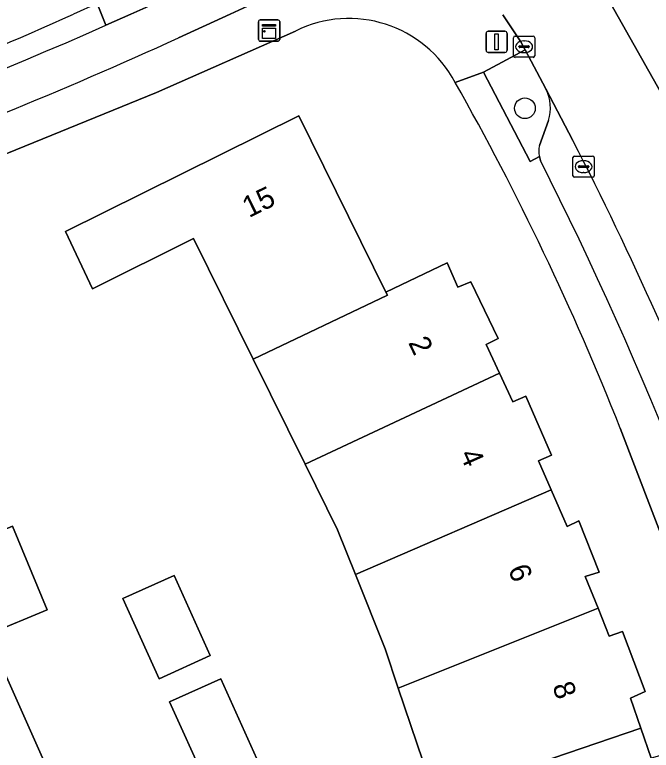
# Model space of a CAD drawing. Extents: x 162073 to 163043, y 381818 to 382561.
# Drawn here: x 162299.86 to 162329.9, y 382465.27 to 382499.98 of the extents above; entities that cross this region are included whole.
import ezdxf

# ---------------------------------------------------------------- set-up
doc = ezdxf.new("R2010")
doc.units = 0
for name, color, linetype in [('IMGEO_Berm_groen', 7, 'Continuous'), ('IMGEO_Berm_open', 7, 'Continuous'), ('IMGEO_Boom', 7, 'Continuous'), ('IMGEO_Erf', 7, 'Continuous'), ('IMGEO_Fietspad_open', 7, 'Continuous'), ('IMGEO_Groenvoorziening', 7, 'Continuous'), ('IMGEO_Kast', 7, 'Continuous'), ('IMGEO_Kolk', 7, 'Continuous'), ('IMGEO_Lichtmast', 7, 'Continuous'), ('IMGEO_Pand', 7, 'Continuous'), ('IMGEO_Pand_nummerreeks', 7, 'Continuous'), ('IMGEO_Parkeervlak_open', 7, 'Continuous'), ('IMGEO_Rijbaan_lokaal_gesloten', 7, 'Continuous'), ('IMGEO_Voetpad_open', 7, 'Continuous')]:
    doc.layers.add(name, color=color, linetype=linetype)

msp = doc.modelspace()

# ---------------------------------------------------------------- linework, layer by layer
at = {"layer": 'IMGEO_Berm_groen'}
msp.add_lwpolyline([(162303.745, 382500.504), (162304.166, 382499.477), (162305.342, 382500), (162306.053, 382500.32), (162306.763, 382500.643), (162314.47, 382504.224)], dxfattribs=at)
at = {"layer": 'IMGEO_Berm_open'}
msp.add_lwpolyline([(162304.166, 382499.477), (162303.745, 382500.504), (162302.635, 382500)], dxfattribs=at)
for centre, radius, start, end in [((162238.249, 382643.061), 156.882, 287.88577, 294.23047), ((162215.173, 382701.195), 220.476, 285.26768, 293.80585)]:
    msp.add_arc(centre, radius, start, end, dxfattribs=at)
at = {"layer": 'IMGEO_Boom'}
msp.add_circle((162323.933, 382495.563), 0.489, dxfattribs=at)
at = {"layer": 'IMGEO_Erf'}
for points in [[(162313.104, 382499.207), (162306.559, 382496.312), (162292.494, 382490.583)], [(162319.71, 382463.004), (162317.958, 382468.207), (162317.333, 382470.064), (162315.936, 382473.563), (162315.094, 382475.672), (162313.56, 382478.771), (162311.11, 382483.721), (162308.292, 382489.416), (162303.53, 382487.046), (162302.261, 382489.75), (162313.268, 382495.202), (162317.376, 382486.887), (162320.259, 382488.266), (162320.776, 382487.124), (162321.376, 382487.371), (162322.676, 382484.707), (162322.105, 382484.409), (162322.735, 382483.062), (162323.365, 382481.715), (162323.975, 382481.972), (162325.185, 382479.188), (162324.573, 382478.931), (162325.168, 382477.561), (162325.922, 382475.826), (162326.482, 382476.093), (162327.434, 382473.68), (162326.783, 382473.473), (162327.384, 382471.975), (162327.912, 382470.659), (162328.532, 382470.877), (162329.612, 382468.043), (162328.921, 382467.736), (162329.405, 382466.315), (162329.89, 382464.893)], [(162331.528, 382472.405), (162328.429, 382480.473)], [(162294.266, 382480.427), (162303.05, 382460.692)]]:
    msp.add_lwpolyline(points, dxfattribs=at)
for points in [[(162298.661, 382470.762), (162297.024, 382474.703), (162299.762, 382475.841), (162301.399, 382471.899)], [(162306.672, 382468.642), (162304.959, 382472.427), (162307.378, 382473.521), (162309.091, 382469.737)], [(162308.874, 382463.776), (162307.166, 382467.55), (162309.585, 382468.644), (162311.293, 382464.87)]]:
    msp.add_lwpolyline(points, close=True, dxfattribs=at)
for centre, radius, start, end in [((162315.627, 382494.117), 5.681, 28.0205, 116.3683), ((162206.87, 382432.462), 130.697, 21.55207, 29.48282)]:
    msp.add_arc(centre, radius, start, end, dxfattribs=at)
at = {"layer": 'IMGEO_Fietspad_open'}
for points in [[(162316.939, 382505.429), (162316.067, 382504.988), (162314.47, 382504.224), (162306.763, 382500.643), (162306.053, 382500.32), (162305.342, 382500), (162304.166, 382499.477)], [(162307.591, 382498.885), (162310.026, 382500), (162312.071, 382500.958), (162314.061, 382501.896), (162315.361, 382502.491)]]:
    msp.add_lwpolyline(points, dxfattribs=at)
for centre, radius, start, end in [((162215.173, 382701.195), 220.476, 285.26768, 293.80585), ((162213.23, 382705.872), 227.481, 285.4269, 294.50724)]:
    msp.add_arc(centre, radius, start, end, dxfattribs=at)
at = {"layer": 'IMGEO_Groenvoorziening'}
for points in [[(162327.992, 382500.499), (162330.884, 382495.357)], [(162323.948, 382498.32), (162321.98, 382497.264), (162324.178, 382493.046), (162324.615, 382493.285)], [(162324.928, 382496.476), (162323.948, 382498.32)], [(162324.617, 382493.805), (162325.041, 382494.987)]]:
    msp.add_lwpolyline(points, dxfattribs=at)
for centre, radius, start, end in [((162323.154, 382495.593), 1.982, 342.2072, 26.4725), ((162325.861, 382493.54), 1.271, 167.98, 191.5792)]:
    msp.add_arc(centre, radius, start, end, dxfattribs=at)
at = {"layer": 'IMGEO_Kast'}
for p, q in [((162311.365, 382498.805), (162311.365, 382499.646)), ((162311.365, 382499.646), (162311.365, 382498.805)), ((162311.44, 382499.73), (162312.281, 382499.73)), ((162312.281, 382499.73), (162311.44, 382499.73)), ((162312.365, 382499.655), (162312.365, 382498.814)), ((162312.365, 382498.814), (162312.365, 382499.655)), ((162312.29, 382498.73), (162311.449, 382498.73)), ((162311.449, 382498.73), (162312.29, 382498.73))]:
    msp.add_line(p, q, dxfattribs=at)
for points in [[(162311.56, 382499.52), (162312.16, 382499.52), (162312.16, 382499.435), (162311.56, 382499.435), (162311.56, 382499.52)], [(162311.56, 382499.345), (162312.16, 382499.345), (162312.16, 382498.856), (162311.56, 382498.856), (162311.56, 382499.345)]]:
    msp.add_lwpolyline(points, dxfattribs=at)
msp.add_circle((162311.644, 382499.194), 0.0377, dxfattribs=at)
for centre, start, end in [((162311.443, 382499.652), 92.4484, 184.2845), ((162311.443, 382499.652), 92.4484, 184.2845), ((162312.287, 382499.652), 2.4484, 94.2845), ((162312.287, 382499.652), 2.4484, 94.2845), ((162311.443, 382498.808), 182.4484, 274.2845), ((162311.443, 382498.808), 182.4484, 274.2845), ((162312.287, 382498.808), 272.4484, 4.2845), ((162312.287, 382498.808), 272.4484, 4.2845)]:
    msp.add_arc(centre, 0.0779, start, end, dxfattribs=at)
at = {"layer": 'IMGEO_Kolk'}
for p, q in [((162323.396, 382498.041), (162323.396, 382498.893)), ((162323.471, 382498.967), (162324.323, 382498.967)), ((162324.397, 382498.893), (162324.397, 382498.041)), ((162323.698, 382498.51), (162324.096, 382498.51)), ((162323.884, 382498.747), (162323.909, 382498.747)), ((162323.655, 382498.461), (162323.655, 382498.473)), ((162324.093, 382498.424), (162323.695, 382498.424)), ((162323.907, 382498.187), (162323.882, 382498.187)), ((162324.139, 382498.473), (162324.139, 382498.461)), ((162324.323, 382497.967), (162323.471, 382497.967)), ((162326.276, 382493.308), (162327.128, 382493.308)), ((162326.201, 382492.382), (162326.201, 382493.234)), ((162326.689, 382493.088), (162326.714, 382493.088)), ((162327.202, 382493.234), (162327.202, 382492.382)), ((162326.46, 382492.802), (162326.46, 382492.814)), ((162326.898, 382492.765), (162326.5, 382492.765)), ((162326.503, 382492.851), (162326.901, 382492.851)), ((162326.944, 382492.814), (162326.944, 382492.802)), ((162327.128, 382492.308), (162326.276, 382492.308)), ((162326.712, 382492.528), (162326.687, 382492.528))]:
    msp.add_line(p, q, dxfattribs=at)
for points in [[(162323.396, 382498.041), (162323.396, 382498.893)], [(162323.471, 382498.967), (162324.323, 382498.967)], [(162324.397, 382498.893), (162324.397, 382498.041)], [(162324.323, 382497.967), (162323.471, 382497.967)], [(162326.276, 382493.308), (162327.128, 382493.308)], [(162326.201, 382492.382), (162326.201, 382493.234)], [(162327.202, 382493.234), (162327.202, 382492.382)], [(162327.128, 382492.308), (162326.276, 382492.308)]]:
    msp.add_lwpolyline(points, dxfattribs=at)
for centre, radius, start, end in [((162323.473, 382498.891), 0.0765, 91.552, 178.448), ((162323.473, 382498.891), 0.0765, 91.552, 178.448), ((162324.321, 382498.891), 0.0765, 1.552, 88.448), ((162324.321, 382498.891), 0.0765, 1.552, 88.448), ((162323.695, 382498.47), 0.0403, 85.8775, 175.7526), ((162324.1, 382498.472), 0.0386, 1.7309, 96.639), ((162323.692, 382498.46), 0.0366, 178.938, 274.7102), ((162324.096, 382498.467), 0.043, 264.8664, 352.4533), ((162323.473, 382498.043), 0.0765, 181.552, 268.448), ((162323.473, 382498.043), 0.0765, 181.552, 268.448), ((162324.321, 382498.043), 0.0765, 271.552, 358.448), ((162324.321, 382498.043), 0.0765, 271.552, 358.448), ((162326.278, 382493.232), 0.0765, 91.552, 178.448), ((162326.278, 382493.232), 0.0765, 91.552, 178.448), ((162327.126, 382493.232), 0.0765, 1.552, 88.448), ((162327.126, 382493.232), 0.0765, 1.552, 88.448), ((162326.5, 382492.811), 0.0403, 85.8775, 175.7526), ((162326.497, 382492.801), 0.0366, 178.938, 274.7102), ((162326.901, 382492.808), 0.043, 264.8664, 352.4533), ((162326.905, 382492.813), 0.0386, 1.7309, 96.639), ((162326.278, 382492.384), 0.0765, 181.552, 268.448), ((162326.278, 382492.384), 0.0765, 181.552, 268.448), ((162327.126, 382492.384), 0.0765, 271.552, 358.448), ((162327.126, 382492.384), 0.0765, 271.552, 358.448)]:
    msp.add_arc(centre, radius, start, end, dxfattribs=at)
for centre, major_axis, ratio, start_param, end_param in [((162323.883, 382498.467), (-0.387, 0.002), 0.722429, 4.712389, 7.853982), ((162323.908, 382498.467), (-0.39, 0.002), 0.717154, 1.570796, 4.712389), ((162326.688, 382492.808), (-0.387, 0.002), 0.722429, 4.712389, 7.853982), ((162326.713, 382492.808), (-0.39, 0.002), 0.717154, 1.570796, 4.712389)]:
    msp.add_ellipse(centre, major_axis=major_axis, ratio=ratio, start_param=start_param, end_param=end_param, dxfattribs=at)
at = {"layer": 'IMGEO_Lichtmast'}
for p, q in [((162322.201, 382499.199), (162322.991, 382499.199)), ((162322.991, 382499.199), (162322.201, 382499.199)), ((162322.101, 382498.299), (162322.101, 382499.099)), ((162322.101, 382499.099), (162322.101, 382498.299)), ((162323.091, 382499.099), (162323.091, 382498.299)), ((162323.091, 382498.299), (162323.091, 382499.099)), ((162322.991, 382498.199), (162322.201, 382498.199)), ((162322.201, 382498.199), (162322.991, 382498.199))]:
    msp.add_line(p, q, dxfattribs=at)
msp.add_lwpolyline([(162322.521, 382499.074), (162322.671, 382499.074), (162322.671, 382498.324), (162322.521, 382498.324), (162322.521, 382499.074)], dxfattribs=at)
for centre, start, end in [((162322.201, 382499.099), 90, 180), ((162322.201, 382499.099), 90, 180), ((162322.991, 382499.099), 0, 90), ((162322.991, 382499.099), 360, 90), ((162322.201, 382498.299), 180, 270), ((162322.201, 382498.299), 180, 270), ((162322.991, 382498.299), 270, 0), ((162322.991, 382498.299), 270, 0)]:
    msp.add_arc(centre, 0.1, start, end, dxfattribs=at)
at = {"layer": 'IMGEO_Pand'}
for points in [[(162311.11, 382483.721), (162317.443, 382486.751), (162317.376, 382486.887), (162313.268, 382495.202), (162302.261, 382489.75), (162303.53, 382487.046), (162308.292, 382489.416)], [(162311.11, 382483.721), (162313.56, 382478.771), (162322.735, 382483.062), (162322.105, 382484.409), (162322.676, 382484.707), (162321.376, 382487.371), (162320.776, 382487.124), (162320.259, 382488.266), (162317.376, 382486.887), (162317.443, 382486.751)], [(162322.735, 382483.062), (162313.56, 382478.771), (162315.094, 382475.672), (162315.936, 382473.563), (162325.168, 382477.561), (162324.573, 382478.931), (162325.185, 382479.188), (162323.975, 382481.972), (162323.365, 382481.715)], [(162327.384, 382471.975), (162326.783, 382473.473), (162327.434, 382473.68), (162326.482, 382476.093), (162325.922, 382475.826), (162325.168, 382477.561), (162315.936, 382473.563), (162317.333, 382470.064), (162317.958, 382468.207)], [(162301.399, 382471.899), (162299.762, 382475.841), (162297.024, 382474.703), (162298.661, 382470.762)], [(162309.091, 382469.737), (162307.378, 382473.521), (162304.959, 382472.427), (162306.672, 382468.642)], [(162329.405, 382466.315), (162328.921, 382467.736), (162329.612, 382468.043), (162328.532, 382470.877), (162327.912, 382470.659), (162327.384, 382471.975), (162317.958, 382468.207), (162319.71, 382463.004)], [(162307.166, 382467.55), (162308.874, 382463.776), (162311.293, 382464.87), (162309.585, 382468.644)]]:
    msp.add_lwpolyline(points, close=True, dxfattribs=at)
msp.add_lwpolyline([(162321.422, 382457.59), (162331.239, 382460.558), (162330.809, 382461.98), (162331.419, 382462.157), (162330.5, 382465.07), (162329.89, 382464.893), (162329.405, 382466.315), (162319.71, 382463.004), (162319.864, 382462.546)], dxfattribs=at)
at = {"layer": 'IMGEO_Parkeervlak_open'}
for points in [[(162326.202, 382494.038), (162324.928, 382496.476)], [(162325.041, 382494.987), (162324.617, 382493.805)], [(162324.615, 382493.285), (162324.666, 382493.105)]]:
    msp.add_lwpolyline(points, dxfattribs=at)
for centre, radius, start, end in [((162238.249, 382643.061), 156.882, 287.88577, 294.23047), ((162323.154, 382495.593), 1.982, 342.2072, 26.4725), ((162169.194, 382413.551), 176.436, 15.30814, 27.141), ((162325.861, 382493.54), 1.271, 167.98, 191.5792), ((162163.753, 382412.006), 180.194, 16.21436, 26.74778)]:
    msp.add_arc(centre, radius, start, end, dxfattribs=at)
at = {"layer": 'IMGEO_Rijbaan_lokaal_gesloten'}
for points in [[(162335.462, 382485.538), (162330.884, 382495.357), (162327.992, 382500.499), (162327.841, 382500.767)], [(162322.889, 382499.978), (162323.749, 382498.694), (162323.948, 382498.32), (162324.928, 382496.476), (162326.202, 382494.038)]]:
    msp.add_lwpolyline(points, dxfattribs=at)
msp.add_arc((162169.194, 382413.551), 176.436, 15.30814, 27.141, dxfattribs=at)
at = {"layer": 'IMGEO_Voetpad_open'}
for points in [[(162315.361, 382502.491), (162314.061, 382501.896), (162312.071, 382500.958), (162310.026, 382500), (162307.591, 382498.885)], [(162320.642, 382496.786), (162321.98, 382497.264), (162323.948, 382498.32), (162323.749, 382498.694), (162322.889, 382499.978)], [(162306.559, 382496.312), (162313.104, 382499.207)], [(162324.666, 382493.105), (162324.615, 382493.285), (162324.178, 382493.046), (162321.98, 382497.264), (162320.642, 382496.786)], [(162292.494, 382490.583), (162306.559, 382496.312)], [(162299.273, 382464.574), (162311.418, 382435.613), (162313.211, 382436.365), (162312.839, 382437.332), (162311.244, 382441.139), (162311.433, 382441.218), (162310.931, 382442.37), (162310.758, 382442.297), (162309.176, 382446.073), (162309.345, 382446.144), (162308.887, 382447.22), (162308.724, 382447.152), (162307.126, 382450.966), (162307.32, 382451.047), (162306.862, 382452.07), (162306.693, 382451.999), (162305.119, 382455.756), (162305.452, 382455.896), (162304.964, 382457.102), (162304.616, 382456.956), (162303.05, 382460.692), (162294.266, 382480.427), (162290.282, 382489.666)], [(162328.429, 382480.473), (162331.528, 382472.405)]]:
    msp.add_lwpolyline(points, dxfattribs=at)
for centre, radius, start, end in [((162315.627, 382494.117), 5.681, 28.0205, 116.3683), ((162213.23, 382705.872), 227.481, 285.4269, 294.50724), ((162206.87, 382432.462), 130.697, 21.55207, 29.48282), ((162163.753, 382412.006), 180.194, 16.21436, 26.74778)]:
    msp.add_arc(centre, radius, start, end, dxfattribs=at)

# ---------------------------------------------------------------- texts
at = {"layer": 'IMGEO_Pand_nummerreeks'}
for s, rotation, p in [('15', 26.3502, (162310.916, 382490.377)), ('2', 295.4445, (162318.416, 382484.505)), ('4', 293.859, (162320.84, 382479.236)), ('6', 291.6385, (162323.126, 382473.815)), ('8', 289.65, (162325.214, 382468.298))]:
    msp.add_text(s, height=1, rotation=rotation, dxfattribs=at).set_placement(p)

doc.saveas('drawing.dxf')
